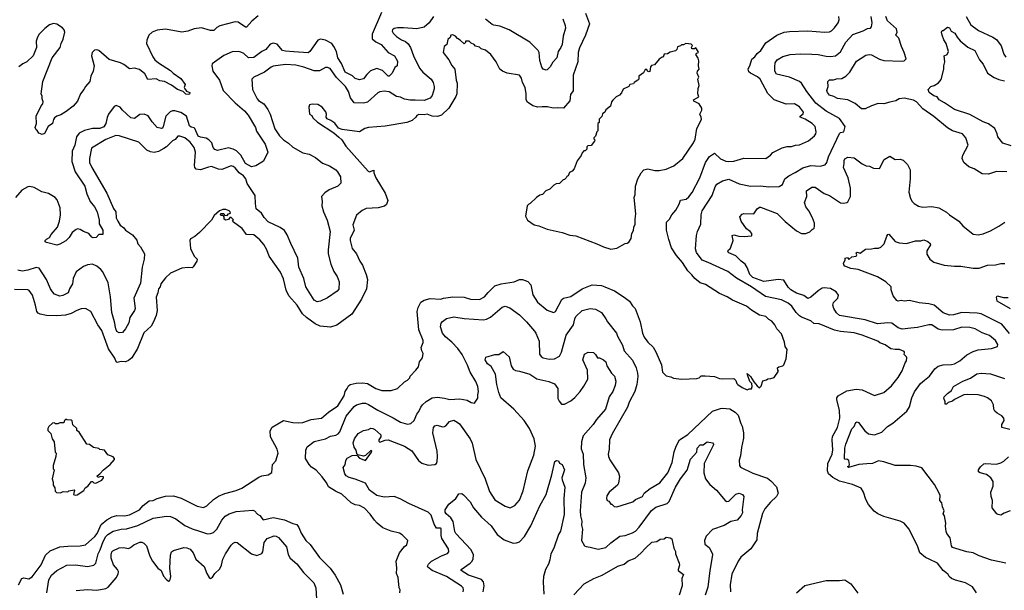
# Model space of a CAD drawing. Extents: x 1678759 to 1859541, y 384609 to 522867.
# Tile 320 of 466: x 1778315 to 1787910, y 488771 to 494325. Entities that reach past the tile are written whole.
import ezdxf

# ---------------------------------------------------------------- set-up
doc = ezdxf.new("R2010")
doc.units = 0

msp = doc.modelspace()

# ---------------------------------------------------------------- linework, layer by layer
at = {"layer": '0CON20XD'}
for points in [[(1781838.9, 494395), (1781751.1, 494185), (1781750.2, 494140.2), (1781785, 494109.6), (1781836.1, 494085), (1781904.6, 494004.6), (1781966.9, 493975), (1781995, 493920), (1781992.5, 493875), (1781971.7, 493858.3), (1781943.3, 493805), (1781915, 493776.2), (1781905, 493776.7), (1781850, 493830), (1781795, 493850.6), (1781732.7, 493827.3), (1781696.7, 493793.3), (1781665, 493750), (1781625, 493740), (1781585, 493753.1), (1781558.3, 493778.3), (1781485, 493815.6), (1781449.5, 493899.5), (1781416, 493955), (1781402.7, 494015), (1781377.5, 494065), (1781355, 494092.9), (1781295, 494127.5), (1781245, 494135.7), (1781221.2, 494125), (1781143.3, 494015), (1781125, 494003.1), (1780987.4, 494012.6), (1780905, 494018.8), (1780876.4, 494026.4), (1780825, 494085.6), (1780785, 494097.8), (1780755, 494085.6), (1780714.2, 494035.8), (1780674, 494016), (1780595, 493957.5), (1780545, 493953.9), (1780497.3, 493997.3), (1780469.1, 494009.1), (1780445, 494014.4), (1780385, 494011.4), (1780305, 493976), (1780190, 493895), (1780185.8, 493875), (1780195.8, 493825), (1780260.6, 493735), (1780296.9, 493636.9), (1780415.3, 493515.3), (1780505, 493436.7), (1780541.1, 493395), (1780611.1, 493275), (1780621.7, 493241.7), (1780706.2, 493115), (1780733.6, 493035), (1780690.9, 492949.1), (1780615, 492903.6), (1780575, 492893.1), (1780515, 492925.7), (1780469.2, 493005), (1780427.4, 493047.4), (1780395, 493066.2), (1780347.9, 493077.9), (1780242, 493052), (1780215, 493061.2), (1780200.9, 493080.9), (1780185.4, 493125.4), (1780157.4, 493157.4), (1780132.9, 493172.9), (1780075, 493180.4), (1780055, 493192.5), (1780022.5, 493265), (1780013.4, 493273.4), (1779985, 493277.5), (1779970.8, 493290.8), (1779940.6, 493385), (1779885, 493423.3), (1779825, 493439.4), (1779805, 493438.6), (1779782.1, 493427.9), (1779738.1, 493385), (1779713.9, 493286.1), (1779705, 493270.8), (1779695, 493267.5), (1779655, 493275.8), (1779605, 493330), (1779567.9, 493387.9), (1779526.2, 493406.2), (1779485, 493401.9), (1779435, 493362.5), (1779399.2, 493369.2), (1779316.9, 493445), (1779295, 493474.2), (1779255, 493490), (1779235, 493480), (1779178.6, 493405), (1779165.5, 493374.5), (1779154.5, 493315), (1779135, 493282.2), (1779095, 493267.5), (1779025, 493265.3), (1778945, 493246.1), (1778895, 493220), (1778869.6, 493185), (1778851.1, 493105), (1778824.6, 493045.4), (1778821.5, 492945), (1778855.6, 492845), (1778948.9, 492705), (1778969.7, 492630.3), (1779001.4, 492555), (1779044.3, 492505), (1779069.5, 492455), (1779088.1, 492375), (1779089.5, 492339.5), (1779125, 492277.5), (1779126.1, 492233.9), (1779085, 492233.3), (1779060, 492205), (1779030.7, 492200.7), (1779017, 492207), (1778987.5, 492245), (1778935, 492262), (1778905, 492282.9), (1778880.6, 492289.4), (1778865.7, 492284.3), (1778827.3, 492252.7), (1778797.5, 492205), (1778765, 492172.2), (1778705, 492138.8), (1778675, 492130), (1778575, 492156.7), (1778564.2, 492164.2), (1778563.8, 492175), (1778575, 492190), (1778604, 492206), (1778620.6, 492235), (1778682.2, 492305), (1778703.5, 492365), (1778713.6, 492425), (1778709.2, 492495), (1778680.8, 492570.8), (1778660, 492595), (1778595, 492634.7), (1778530.3, 492649.7), (1778455, 492692.1), (1778415, 492700.5), (1778395, 492698.5), (1778335, 492665.7), (1778273.1, 492595)], [(1780638, 494362), (1780577.9, 494312.1), (1780525, 494251.2), (1780515, 494252.5), (1780445, 494300.8), (1780415, 494305.7), (1780265, 494265.6), (1780235, 494250), (1780205, 494221.1), (1780175, 494220), (1780085, 494246.5), (1780015, 494237.5), (1779952.5, 494215), (1779895, 494203.1), (1779735.8, 494234.2), (1779655, 494223.1), (1779606, 494205), (1779572, 494175), (1779552, 494125), (1779550.8, 494095), (1779612.5, 493965), (1779633.1, 493935), (1779665.7, 493905), (1779785, 493830), (1779810.8, 493805), (1779885, 493754.2), (1779925.8, 493695), (1779918, 493665), (1779922.3, 493652.3), (1779940.8, 493630.8), (1779972.5, 493615), (1779968.3, 493601.7), (1779955, 493596.7), (1779935, 493601.2), (1779907.5, 493627.5), (1779852, 493645), (1779795, 493687.1), (1779725, 493723.1), (1779680.2, 493730.2), (1779645, 493748.5), (1779563, 493743), (1779535, 493798), (1779480.6, 493840.6), (1779435, 493852.5), (1779385, 493846.2), (1779328.8, 493888.8), (1779297.5, 493905), (1779187.3, 493937.3), (1779085, 494026), (1779065, 494032), (1779045, 494027.5), (1779022, 494005), (1779013.8, 493975), (1779038.8, 493875), (1779030, 493825), (1779008.8, 493775), (1778999.2, 493725), (1778955, 493676.2), (1778940, 493645), (1778907.5, 493605), (1778878.3, 493531.7), (1778836, 493485), (1778768.6, 493431.4), (1778715, 493398.8), (1778675, 493387.5), (1778655, 493370), (1778644, 493355), (1778634, 493315), (1778592.9, 493287.1), (1778555, 493216.7), (1778535, 493208.8), (1778501.7, 493221.7), (1778486.4, 493246.4), (1778473.9, 493253.9), (1778466.7, 493275), (1778478.8, 493315), (1778476.4, 493386.4), (1778523.3, 493486.7), (1778540, 493505), (1778544.2, 493525), (1778534, 493555), (1778535, 493580), (1778524, 493605), (1778541.1, 493725), (1778630.3, 493955), (1778707.5, 494055), (1778717.5, 494095), (1778738.9, 494135), (1778755.4, 494205), (1778749.5, 494225), (1778731.4, 494245), (1778675, 494280.6), (1778645, 494288), (1778605, 494276.2), (1778559.1, 494240.9), (1778505, 494184), (1778487.1, 494155), (1778475.7, 494115), (1778477.5, 494055), (1778446.2, 493975), (1778385.6, 493914.4), (1778344.2, 493895.8), (1778306.7, 493865)], [(1782345.8, 494355), (1782305.7, 494295), (1782255, 494252.1), (1782185, 494236.2), (1782055, 494247.5), (1781995, 494245.8), (1781965, 494240), (1781948.8, 494225), (1781946, 494215), (1781954.2, 494195), (1781985, 494160.8), (1782035, 494128.1), (1782075, 494114), (1782100.3, 494090.3), (1782123.8, 494053.8), (1782153.5, 493975), (1782211.5, 493855), (1782244.5, 493815), (1782325.2, 493745.2), (1782342.5, 493715), (1782353.6, 493675), (1782352.2, 493652.2), (1782335, 493588.8), (1782315, 493562), (1782255, 493537.5), (1782168.9, 493541.1), (1782120.7, 493540.7), (1782065, 493551.5), (1782025, 493570.7), (1781985, 493578.6), (1781915, 493623.5), (1781865, 493629.5), (1781825, 493624.4), (1781805, 493614.4), (1781705, 493522.4), (1781663.8, 493513.8), (1781575, 493517.1), (1781539.5, 493565), (1781520, 493625), (1781490, 493675), (1781402.3, 493762.3), (1781340.7, 493850.7), (1781315, 493861.5), (1781295, 493860), (1781235, 493828.2), (1781185, 493828.5), (1781085, 493864.4), (1781005, 493883.3), (1780905, 493890.6), (1780785, 493872.9), (1780765, 493864.3), (1780700, 493815), (1780596.7, 493765), (1780578, 493745), (1780584, 493645), (1780628.1, 493555), (1780640.2, 493540.2), (1780694.6, 493504.6), (1780731.5, 493451.5), (1780756.4, 493406.4), (1780802.4, 493262.4), (1780846.5, 493195), (1780884.4, 493155), (1780935, 493123.3), (1780975, 493084.5), (1781075, 493030.8), (1781135.7, 493015.7), (1781195.8, 492985), (1781267.1, 492927.1), (1781335, 492903.3), (1781393.8, 492863.8), (1781411.9, 492845), (1781440, 492795), (1781444, 492735), (1781415, 492703.5), (1781330.6, 492669.4), (1781289.1, 492640.9), (1781255.8, 492605), (1781263.1, 492555), (1781260, 492515), (1781275.7, 492455), (1781311.5, 492375), (1781341.1, 492265), (1781320, 492085), (1781321.1, 492045), (1781347.5, 491945), (1781375.7, 491875.7), (1781409.2, 491825), (1781429.2, 491775), (1781425, 491703.3), (1781408.3, 491681.7), (1781315, 491618), (1781245.9, 491584.1), (1781215, 491578.8), (1781185, 491596.2), (1781101.9, 491725), (1781082.7, 491805), (1781035.5, 491915), (1781025.4, 492005.4), (1780955.9, 492145.9), (1780921.7, 492231.7), (1780894.5, 492274.5), (1780853.4, 492303.4), (1780735, 492357.9), (1780698.5, 492398.5), (1780670.9, 492440.9), (1780620.6, 492485), (1780611.5, 492535), (1780607.9, 492615), (1780531, 492731), (1780517.6, 492777.6), (1780497.1, 492805), (1780452.7, 492835), (1780415, 492882.5), (1780395, 492897.5), (1780375, 492903.3), (1780285, 492868.2), (1780251.1, 492871.1), (1780185, 492895.3), (1780155, 492891.3), (1780075, 492863.2), (1780035, 492869.5), (1780020.9, 492885), (1780017.7, 492905), (1780026.5, 493035), (1780015, 493081.2), (1779975, 493134.3), (1779925, 493174.3), (1779875, 493192.9), (1779855, 493191.4), (1779830.2, 493159.8), (1779803.4, 493146.6), (1779745, 493088.9), (1779718.7, 493071.3), (1779666.3, 493043.7), (1779625, 493034), (1779589.1, 493039.1), (1779555, 493055.4), (1779474.3, 493134.3), (1779285, 493193.8), (1779252.8, 493197.2), (1779155, 493159.2), (1779015.8, 493075), (1778993.3, 492975), (1778995.5, 492935), (1779016.5, 492885), (1779165, 492637.5)], [(1783829.3, 494389.3), (1783868.1, 494285), (1783828.8, 494175), (1783770.2, 494049.8), (1783756.2, 494005), (1783752.7, 493915), (1783708.5, 493785), (1783707.8, 493632.2), (1783682.7, 493597.3), (1783675, 493533.8), (1783615.5, 493464.5), (1783555, 493468.5), (1783513, 493463), (1783457.4, 493477.4), (1783405, 493478.2), (1783365, 493474.4), (1783315.4, 493485.4), (1783261.7, 493521.7), (1783251.8, 493545), (1783250.6, 493605), (1783240, 493665), (1783214.5, 493714.5), (1783204.3, 493755), (1783184.3, 493784.3), (1783065, 493805.4), (1783018, 493825), (1782992.5, 493845), (1782959.4, 493915), (1782905, 493985.7), (1782855, 494027.5), (1782811.7, 494041.7), (1782797, 494057), (1782756.4, 494066.4), (1782743, 494083), (1782715, 494097.5), (1782695, 494117.5), (1782660, 494115), (1782658.3, 494101.7), (1782645, 494090), (1782606.1, 494126.1), (1782580.9, 494140.9), (1782560, 494165), (1782535, 494178), (1782517.5, 494175), (1782508.3, 494151.7), (1782486.4, 494133.6), (1782476, 494084), (1782452.5, 494065), (1782440, 494005), (1782497.5, 493935), (1782525, 493879.2), (1782554.6, 493844.6), (1782568.9, 493735), (1782577.8, 493707.8), (1782575.5, 493605), (1782565, 493576.2), (1782495.6, 493465), (1782425, 493395.8), (1782385, 493381.4), (1782335, 493385.6), (1782285, 493405.6), (1782255, 493398.8), (1782205, 493402), (1782186.1, 493393.9), (1782174.2, 493375), (1782139.1, 493345), (1782086.3, 493323.7), (1781875, 493289.7), (1781713.7, 493276.3), (1781676.4, 493265), (1781625, 493234.3), (1781456.4, 493256.4), (1781420.6, 493270.6), (1781385, 493316.7), (1781347.5, 493345), (1781310.5, 493360.5), (1781301.2, 493375), (1781306, 493405), (1781297.3, 493427.3), (1781263.3, 493475), (1781218.8, 493501.2), (1781165, 493504.5), (1781139.2, 493495), (1781131.4, 493475), (1781140, 493405), (1781163, 493393), (1781170.7, 493370.7), (1781217, 493327), (1781377.5, 493225), (1781425, 493183.3), (1781452.5, 493155), (1781492.5, 493095), (1781710, 492850), (1781725, 492845.7), (1781765, 492860), (1781765.7, 492835), (1781786, 492785), (1781877.7, 492637.7), (1781901.2, 492565), (1781888.8, 492525), (1781871.2, 492508.8), (1781806.8, 492493.2), (1781691.2, 492488.8), (1781651.2, 492468.8), (1781598.3, 492421.7), (1781562.3, 492327.7), (1781572.5, 492275), (1781536.7, 492195)], [(1781505.4, 490734.6), (1781519.2, 490760.8), (1781536.2, 490773.8), (1781592.5, 490787.5), (1781655, 490791.5), (1781703.8, 490783.8), (1781785, 490735.7), (1781843.6, 490716.4), (1781935, 490716.7), (1781996.1, 490733.9), (1782065, 490800), (1782093, 490817), (1782115, 490840), (1782120, 490855), (1782176.4, 490913.6), (1782200, 490945), (1782210, 490995), (1782240, 491035), (1782247.5, 491075), (1782233, 491103), (1782227.5, 491135), (1782247, 491183), (1782248, 491202), (1782204.4, 491305), (1782188.5, 491485), (1782196.5, 491523.5), (1782224.6, 491575.4), (1782255, 491594.4), (1782315, 491611.1), (1782415, 491605.6), (1782445, 491615.6), (1782535, 491629.1), (1782645, 491623.6), (1782706.4, 491606.4), (1782795, 491601.1), (1782845, 491627.1), (1782879.4, 491670.6), (1782946.1, 491733.9), (1783005, 491754.6), (1783133.3, 491775), (1783185, 491797.5), (1783215, 491795.8), (1783266.6, 491776.6), (1783294.3, 491745), (1783315, 491646.7), (1783360, 491575), (1783455, 491497.5), (1783515, 491474), (1783535, 491483.3), (1783598.8, 491601.2), (1783613.8, 491616.2), (1783685, 491629.5), (1783795, 491706.2), (1783895, 491743.3), (1783985, 491738.5), (1784017.5, 491725), (1784110, 491685), (1784205, 491624.4), (1784255.7, 491585), (1784285, 491541.2), (1784313.1, 491513.1), (1784360.8, 491385), (1784382.9, 491275), (1784399.2, 491235), (1784436.3, 491186.3), (1784486.4, 491136.4), (1784512.8, 491092.8), (1784567.5, 490965), (1784577.5, 490895), (1784615, 490857.5), (1784659.3, 490849.3), (1784685, 490837.5), (1784765, 490827.5), (1784915, 490832.5), (1784935, 490840), (1784955, 490857.5), (1784995, 490860), (1785085, 490853.3), (1785133.6, 490833.6), (1785165, 490830), (1785275, 490833.3), (1785294, 490814), (1785303.8, 490785), (1785313.3, 490775), (1785355, 490746.2), (1785405, 490723.8), (1785425, 490732.5), (1785447.5, 490732.5), (1785451.2, 490755), (1785450, 490785), (1785431.2, 490805), (1785408.3, 490868.3), (1785405, 490880), (1785435, 490852.5), (1785468.8, 490798.8), (1785500.5, 490760.5), (1785525, 490742.5), (1785541.7, 490758.3), (1785555, 490810), (1785591.7, 490818.3), (1785605, 490830), (1785635, 490832.5), (1785666.4, 490843.6), (1785710, 490905), (1785703, 490913), (1785700, 490935), (1785713.3, 490946.7), (1785750, 490955), (1785760, 490965), (1785782.5, 491025), (1785792.5, 491115), (1785773.3, 491145), (1785766.7, 491185), (1785737, 491267), (1785693.3, 491315), (1785673.8, 491355), (1785645, 491390), (1785615, 491406.2), (1785585.5, 491435.5), (1785525, 491450), (1785445, 491498.8), (1785397, 491537), (1785260, 491595), (1785208.3, 491628.3), (1785135, 491660.8), (1784997.9, 491747.9), (1784945, 491764), (1784895, 491805.8), (1784865, 491842), (1784825, 491879.2), (1784775, 491962.5), (1784715, 492030.8), (1784668.1, 492105), (1784639.4, 492185), (1784618, 492275), (1784616.7, 492355), (1784647.3, 492382.7), (1784671.2, 492425), (1784708.3, 492471.7), (1784741.2, 492528.8), (1784755, 492567.5), (1784810.9, 492579.1), (1784835, 492600), (1784867, 492643), (1784942.6, 492787.4), (1784996.9, 492935), (1785035.5, 492994.5), (1785085, 493026.2), (1785145, 492970), (1785195, 492948.1), (1785225, 492943.3), (1785275, 492949.4), (1785372, 492978), (1785585, 492974), (1785631.2, 493005), (1785655, 493033.8), (1785745, 493077.5), (1785795, 493091.2), (1785835, 493091.4), (1785875, 493104), (1785914.2, 493105.8), (1786002.7, 493147.3), (1786058.8, 493195), (1786072, 493215), (1786075.8, 493235), (1786065.8, 493285), (1786037.8, 493315), (1785967.7, 493357.7), (1785920, 493375), (1785920, 493385), (1785949.6, 493410.4), (1785952.2, 493425), (1785915, 493477.1), (1785865, 493505.6), (1785785, 493503.1), (1785665.4, 493545.4), (1785605, 493608), (1785532.2, 493745), (1785505, 493770.6), (1785435, 493805.8), (1785418.8, 493818.8), (1785413.1, 493845), (1785434.4, 493885), (1785450, 493940), (1785478.6, 493965), (1785502.7, 493997.3), (1785536.9, 494025), (1785585, 494101.4), (1785694, 494175), (1785765, 494204.4), (1785815, 494211.5), (1785995, 494216.7), (1786156.8, 494203.2), (1786205, 494208.5), (1786225, 494215.7), (1786255.4, 494244.6), (1786290.8, 494295), (1786300.8, 494325), (1786298.6, 494355)], [(1787176.4, 489073.6), (1787141.2, 489091.2), (1787085, 489136.7), (1787062.5, 489205), (1786979.8, 489369.8), (1786932.5, 489425), (1786895, 489444.4), (1786735, 489489.2), (1786677.5, 489515), (1786642.1, 489542.1), (1786585.7, 489605), (1786561.4, 489655), (1786537.9, 489727.9), (1786514.3, 489764.3), (1786431.2, 489801.2), (1786305, 489833.8), (1786239.2, 489869.1), (1786196.5, 489905), (1786187.7, 489935), (1786191.2, 490005), (1786231.2, 490095), (1786240.2, 490139.8), (1786230.8, 490235), (1786235, 490268), (1786284.6, 490355), (1786306.2, 490445), (1786304.5, 490524.5), (1786277.5, 490625), (1786278.8, 490645), (1786290, 490665), (1786375, 490712.5), (1786465, 490728.6), (1786525, 490721.4), (1786645, 490666.7), (1786735, 490696.7), (1786809.5, 490760.5), (1786876.1, 490843.9), (1786915, 490907.5), (1786943.3, 490985), (1786956.7, 491005), (1786960, 491035), (1786956.7, 491045), (1786932.5, 491065), (1786936.7, 491085), (1786932.5, 491095), (1786890, 491115), (1786845, 491114), (1786802.7, 491122.7), (1786749.7, 491159.7), (1786698.3, 491178.3), (1786677.5, 491195), (1786524.2, 491255.8), (1786445, 491276.5), (1786315, 491289.5), (1786255, 491303.1), (1786105, 491364.2), (1786055, 491367.5), (1786025, 491394.2), (1785935, 491428.8), (1785913.7, 491443.7), (1785881.8, 491475), (1785838, 491538), (1785804.2, 491565), (1785737.9, 491597.9), (1785581.8, 491631.8), (1785445.6, 491725), (1785300.6, 491810.6), (1785214.7, 491874.7), (1785022.7, 491962.7), (1784964.4, 491985), (1784909.3, 492059.3), (1784899.2, 492095), (1784910, 492225), (1784919.6, 492265), (1784953.8, 492336.2), (1784955.9, 492425), (1784966.2, 492465), (1785064.4, 492615), (1785092.2, 492697.8), (1785107.5, 492725), (1785163.2, 492756.8), (1785225, 492772), (1785325, 492728.9), (1785435, 492705.6), (1785535, 492706.7), (1785615, 492697.8), (1785715, 492703.1), (1785747.4, 492722.6), (1785772.5, 492775), (1785811.2, 492805), (1785871.3, 492838.7), (1785945, 492882.2), (1786025, 492905.6), (1786115, 492898.9), (1786165, 492914), (1786179.4, 492935), (1786198.1, 492991.9), (1786302.9, 493217.1), (1786315, 493227.5), (1786345.8, 493234.2), (1786359.2, 493285), (1786302.5, 493365), (1786173.4, 493433.4), (1786073.8, 493513.8), (1785985.6, 493625.6), (1785935, 493708.5), (1785915, 493722.7), (1785816.4, 493766.4), (1785691.2, 493795), (1785673.1, 493825), (1785674.4, 493865.6), (1785676.9, 493905), (1785697.5, 493935), (1785752.2, 493967.8), (1785823.7, 493986.3), (1785925, 493992.7), (1786035, 493990), (1786095, 493986.9), (1786175, 493968.9), (1786215, 493966.7), (1786263.3, 493975), (1786315, 494012.9), (1786365.6, 494105), (1786435, 494182), (1786535, 494215.6), (1786575, 494238.1), (1786605, 494244.2), (1786614.2, 494255.8), (1786621.5, 494295), (1786611.8, 494355)], [(1787935, 492843.5), (1787835, 492849.1), (1787755, 492820), (1787695, 492823.6), (1787616.2, 492875), (1787563.7, 492893.6), (1787516.2, 492935), (1787500.5, 492975), (1787505.4, 493005), (1787556.7, 493105), (1787533.9, 493173.9), (1787503.3, 493215), (1787405, 493244.5), (1787355, 493272.2), (1787223.7, 493383.7), (1787116.8, 493456.8), (1787054.2, 493525), (1787025, 493542.2), (1786935, 493561.1), (1786885.5, 493554.5), (1786853, 493537), (1786795, 493521.8), (1786735, 493507.3), (1786681.9, 493508.1), (1786615, 493487.1), (1786555, 493456.2), (1786519.2, 493459.1), (1786455, 493508.5), (1786385, 493545.8), (1786285, 493557.1), (1786249.1, 493579.1), (1786205, 493590.8), (1786186, 493615), (1786180, 493635), (1786193.3, 493675), (1786191.2, 493725), (1786205, 493741.2), (1786245, 493738.8), (1786275, 493751.1), (1786325, 493754.4), (1786365.4, 493774.6), (1786404.6, 493815.4), (1786468.2, 493921.8), (1786560.3, 493979.7), (1786593, 493987), (1786615, 493984.3), (1786691.9, 493941.9), (1786735, 493926.5), (1786909.1, 493920.9), (1786935, 493926), (1786953.8, 493945), (1786934.6, 494004.6), (1786906.8, 494065), (1786882.3, 494145), (1786852.7, 494175), (1786866.8, 494205), (1786858.2, 494235), (1786772.1, 494315), (1786755, 494357.5)], [(1787537.8, 494355), (1787585, 494275.8), (1787659.5, 494219.5), (1787796.7, 494156.7), (1787835, 494132.5), (1787879.8, 494069.8), (1787905, 493990), (1787925, 493962)], [(1783607.1, 494335), (1783629.7, 494269.7), (1783632.3, 494242.3), (1783609.4, 494165), (1783600, 494085), (1783588.6, 494055), (1783561.4, 494015), (1783548, 493955), (1783509.3, 493910.7), (1783485, 493866), (1783455, 493836.2), (1783445, 493833.8), (1783415, 493844), (1783402.1, 493862.1), (1783383.6, 493926.4), (1783375.5, 494005), (1783366, 494026), (1783285, 494105.4), (1783085, 494228.1), (1782995, 494260.8), (1782935, 494270.8), (1782919.1, 494279.1), (1782855, 494330)], [(1787975, 493096.2), (1787895, 493122.5), (1787846, 493185), (1787841.4, 493215), (1787818, 493265), (1787755, 493311.9), (1787705, 493331.1), (1787575, 493401.2), (1787425, 493450), (1787326.2, 493515), (1787275.7, 493545.7), (1787254.1, 493574.1), (1787223.3, 493585), (1787176.7, 493615), (1787167.5, 493645), (1787192.5, 493675), (1787225, 493686.2), (1787268.3, 493711.7), (1787295.8, 493744.2), (1787320.8, 493845), (1787320.8, 493875), (1787331.2, 493915), (1787322.5, 493975), (1787353, 493987), (1787366.7, 494015), (1787342, 494095), (1787320.5, 494130.5), (1787304.2, 494174.2), (1787297.5, 494205), (1787305, 494220), (1787315, 494220), (1787355, 494253.3), (1787375, 494246.2), (1787393.3, 494215), (1787427.5, 494195), (1787450, 494155), (1787480.4, 494120.4), (1787555, 494058.6), (1787622.5, 494025), (1787669.2, 493935), (1787702.4, 493892.4), (1787745.8, 493805), (1787811.2, 493761.2), (1787855, 493743.5), (1787910.8, 493730.8)], [(1784075, 492092.5), (1784135, 492102.5), (1784215, 492147.5), (1784235, 492150), (1784249.3, 492160.7), (1784272.5, 492195), (1784280, 492245), (1784296.4, 492273.6), (1784300, 492305), (1784313.3, 492335), (1784311.2, 492385), (1784317.5, 492435), (1784304, 492595), (1784312, 492625), (1784316.2, 492705), (1784338.8, 492775), (1784371.2, 492835), (1784397.7, 492862.3), (1784435, 492873.8), (1784505, 492856), (1784545.9, 492855.9), (1784615, 492871.9), (1784688.3, 492901.7), (1784777.4, 492972.6), (1784881.9, 493128.1), (1784896.1, 493163.9), (1784913.7, 493266.3), (1784957.7, 493352.3), (1784956.1, 493376.1), (1784943.3, 493405), (1784961.2, 493445), (1784961.2, 493465), (1784935, 493506), (1784885, 493532.5), (1784881.2, 493545), (1784933.3, 493575), (1784922.5, 493605), (1784926.7, 493655), (1784936, 493685), (1784922.5, 493745), (1784932.5, 493765), (1784916.7, 493805), (1784920, 493825), (1784937.5, 493845), (1784930, 493875), (1784933.3, 493925), (1784925, 493950), (1784902.5, 493985), (1784915, 494000), (1784930, 494005), (1784927.5, 494015), (1784905, 494050), (1784889.3, 494040.7), (1784865, 494040), (1784862.5, 494055), (1784870, 494075), (1784857, 494087), (1784805, 494092.5), (1784785, 494080), (1784765, 494080), (1784755, 494070), (1784725, 494060), (1784720, 494035), (1784707, 494023), (1784655, 494010), (1784627, 493993), (1784595, 493990), (1784585, 493960), (1784575, 493960), (1784545, 493940), (1784500, 493885), (1784470.7, 493879.3), (1784462.5, 493865), (1784455, 493822.5), (1784445, 493817.5), (1784433.6, 493823.6), (1784425, 493840), (1784410.7, 493839.3), (1784393, 493807), (1784347.5, 493775), (1784347.5, 493745), (1784337.5, 493735), (1784302.5, 493715), (1784295, 493700), (1784260, 493695), (1784250, 493675), (1784195, 493647.5), (1784178.3, 493611.7), (1784159.3, 493590.7), (1784126.4, 493573.6), (1784095, 493542.5), (1784083.3, 493525), (1784072.5, 493485), (1784025, 493447.5), (1784017.5, 493425), (1783995, 493410), (1783987.5, 493382.5), (1783963, 493357), (1783960, 493325), (1783950, 493315), (1783950, 493245), (1783940, 493235), (1783927, 493193), (1783910, 493175), (1783910, 493165), (1783920, 493155), (1783917, 493143), (1783885, 493100), (1783851.7, 493098.3), (1783843, 493087), (1783840, 493065), (1783825, 493050), (1783811.7, 493048.3), (1783795, 493030), (1783787, 493003), (1783748.3, 492951.7), (1783717, 492873), (1783698.3, 492851.7), (1783673.6, 492836.4), (1783660, 492805), (1783645, 492800), (1783640, 492785), (1783625, 492770), (1783610, 492765), (1783575, 492730), (1783543, 492727), (1783520, 492715), (1783480, 492675), (1783440.7, 492659.3), (1783410, 492625), (1783383.3, 492616.7), (1783350, 492595), (1783290, 492535), (1783275, 492530), (1783260, 492515), (1783243, 492413), (1783263.6, 492373.6), (1783328.3, 492328.3), (1783375, 492317.5), (1783455, 492287.5), (1783600, 492255), (1783675, 492226.7), (1783735, 492220), (1783940, 492145), (1784005, 492113.3), (1784075, 492092.5)], [(1787925, 489033.8), (1787784.2, 489064.2), (1787665, 489106), (1787607, 489137), (1787545, 489145.6), (1787405, 489186.2), (1787395, 489202.5), (1787380.6, 489280.6), (1787350.8, 489325), (1787344.5, 489344.5), (1787338, 489395), (1787341.2, 489425), (1787326.7, 489495), (1787313.8, 489515), (1787323.3, 489545), (1787306.2, 489585), (1787301.7, 489621.7), (1787282, 489645), (1787283.9, 489693.9), (1787275.9, 489715.9), (1787230.7, 489800.7), (1787105, 489962.5), (1787049.3, 489979.3), (1786995, 489986.2), (1786845, 489986.9), (1786735, 490021.5), (1786685, 490030), (1786625, 490006.2), (1786569.1, 490000.9), (1786493.7, 489996.3), (1786390, 489965), (1786382.5, 489975), (1786396.7, 489983.3), (1786401.2, 489995), (1786394, 490035), (1786375, 490047.1), (1786355, 490043.3), (1786351.3, 490051.3), (1786355.3, 490155), (1786363.9, 490195), (1786425, 490344), (1786446, 490365), (1786464.2, 490405), (1786475, 490410), (1786488.8, 490405), (1786551.7, 490321.7), (1786585, 490292.5), (1786645, 490285.7), (1786715, 490310.6), (1786772.9, 490365), (1786825, 490398.6), (1786958.9, 490515), (1786984.7, 490555.3), (1787008.2, 490645), (1787035, 490701.4), (1787094.5, 490785), (1787132.9, 490817.1), (1787180, 490855), (1787231.9, 490928.1), (1787265, 490951.8), (1787315, 490966.5), (1787395, 490969.1), (1787423.8, 490976.2), (1787475, 491004.4), (1787545, 491063.1), (1787605.5, 491094.5), (1787655, 491111.9), (1787786.4, 491123.6), (1787842.5, 491145), (1787846, 491165), (1787825, 491203.8), (1787765, 491251.4), (1787695, 491277.5), (1787625, 491316.5), (1787575, 491330.5), (1787495, 491331.2), (1787415, 491305.4), (1787305, 491303.6), (1787264.4, 491314.4), (1787205, 491354.4), (1787175, 491356.4), (1787065, 491330), (1786997.8, 491322.2), (1786915, 491313.2), (1786875, 491324.6), (1786815, 491370.5), (1786775, 491373.6), (1786675, 491365.4), (1786553.1, 491403.1), (1786305, 491445.3), (1786272.9, 491472.9), (1786247.3, 491515), (1786237.8, 491545), (1786246.7, 491573.3), (1786288, 491615), (1786293.3, 491645), (1786270, 491675), (1786215, 491707.8), (1786155, 491714.4), (1786135, 491711.1), (1786094.4, 491685), (1786025, 491624.3), (1785995, 491612.2), (1785955, 491642.2), (1785885, 491664.6), (1785829.5, 491695), (1785802.8, 491722.8), (1785761.2, 491791.2), (1785705.5, 491795.5), (1785638.2, 491788.2), (1785565, 491776.7), (1785457.7, 491815), (1785428.4, 491845), (1785404.6, 491914.6), (1785385, 491946), (1785344.3, 491975), (1785295, 492027.1), (1785226.7, 492055), (1785216.7, 492065), (1785222.5, 492085), (1785237.5, 492095), (1785245, 492110), (1785266.2, 492175), (1785257.5, 492225), (1785275, 492231.2), (1785323, 492217), (1785375, 492213.3), (1785445, 492220), (1785450, 492225), (1785450, 492245), (1785432.5, 492265), (1785398.3, 492288.3), (1785346, 492365), (1785333.9, 492406.1), (1785356.7, 492433.3), (1785370.8, 492439.2), (1785467.5, 492435), (1785501.4, 492485), (1785525, 492500), (1785535, 492499.5), (1785697.8, 492437.8), (1785775, 492360.8), (1785885, 492270), (1785932.5, 492245), (1785976.8, 492243.2), (1786015, 492258.8), (1786035.8, 492284.2), (1786056.2, 492295), (1786061.2, 492315), (1786060, 492345), (1786040.8, 492395), (1786004.4, 492465), (1785975.6, 492505), (1785964.3, 492535), (1785963.2, 492546.8), (1785984.2, 492604.2), (1785981.7, 492658.3), (1786035, 492694.3), (1786065, 492695.6), (1786155, 492631.9), (1786205, 492614.2), (1786315, 492543.3), (1786345, 492540), (1786375, 492546.7), (1786386.1, 492553.9), (1786410, 492605), (1786410.6, 492685), (1786389.4, 492785), (1786341.5, 492885), (1786349.4, 492925), (1786348.1, 492955), (1786355, 492972), (1786385, 492987.1), (1786445, 492982.2), (1786525, 492920.8), (1786565, 492902.5), (1786595, 492898), (1786635, 492878.8), (1786695, 492877.5), (1786740, 492965), (1786795, 492995.7), (1786845, 492965.7), (1786895, 492968.6), (1786925, 492957.8), (1786965.8, 492915), (1786991.4, 492865), (1786991.9, 492775), (1786980, 492645), (1786996.2, 492585), (1787011.2, 492555), (1787030, 492535), (1787075, 492510), (1787115, 492500.8), (1787204.4, 492505.6), (1787273.3, 492495), (1787345, 492452.9), (1787375, 492425.8), (1787465, 492365.7), (1787505, 492317.5), (1787605, 492236), (1787655, 492230.6), (1787705, 492240), (1787775, 492270), (1787855, 492315.8)], [(1779165, 492637.5), (1779227.6, 492487.6), (1779251.1, 492455), (1779254.4, 492395), (1779269.4, 492365), (1779295, 492324), (1779328.7, 492298.7), (1779346.2, 492275), (1779415, 492232.5), (1779455, 492178), (1779467.1, 492145), (1779491.9, 492115), (1779531.2, 492045), (1779526.5, 491995), (1779507.8, 491915), (1779490.6, 491759.4), (1779427.8, 491615), (1779438.6, 491515), (1779435, 491493.3), (1779387.5, 491425), (1779377.1, 491375), (1779345, 491316), (1779315, 491282), (1779285, 491277.5), (1779261.1, 491291.1), (1779251.5, 491315), (1779239.7, 491385), (1779213.8, 491476.2), (1779198.8, 491628.8), (1779175.3, 491765.3), (1779125, 491871.4), (1779105.5, 491895), (1779065, 491926.7), (1779025, 491944.3), (1778975, 491940), (1778935, 491922.5), (1778865, 491872), (1778834.2, 491805), (1778829.2, 491755), (1778800, 491705), (1778786.2, 491665), (1778735, 491640), (1778705, 491634.3), (1778655, 491652.5), (1778635, 491675.7), (1778615.9, 491705.9), (1778577.2, 491797.2), (1778505, 491907.8), (1778475, 491913.6), (1778395, 491885.6), (1778337.7, 491877.7), (1778295, 491888)], [(1781536.7, 492195), (1781534, 492175), (1781555, 492098.8), (1781596.1, 492046.1), (1781628.2, 491975), (1781655.6, 491935), (1781690, 491845), (1781702.5, 491795), (1781695.5, 491704.5), (1781645.5, 491604.5), (1781551.3, 491458.7), (1781405, 491353.1), (1781345, 491331.8), (1781241.5, 491341.5), (1781195, 491363.5), (1781110.5, 491425), (1781071.7, 491461.7), (1781017.5, 491545), (1780936.7, 491636.7), (1780912, 491692), (1780884.4, 491804.4), (1780855, 491866.7), (1780744.5, 492024.5), (1780724, 492085), (1780695, 492136.7), (1780655, 492183.8), (1780595, 492231.2), (1780523.8, 492235), (1780481.5, 492291.5), (1780397.5, 492355), (1780390, 492365), (1780397, 492377), (1780375, 492400), (1780361.7, 492398.3), (1780350, 492380), (1780325, 492372.5), (1780307.5, 492385), (1780307.5, 492407.5), (1780298.3, 492418.3), (1780278.3, 492418.3), (1780270, 492425), (1780275, 492440), (1780305, 492440), (1780311.7, 492421.7), (1780335, 492420), (1780350, 492435), (1780368.3, 492441.7), (1780366.7, 492455), (1780356.7, 492465), (1780325, 492476.7), (1780293.9, 492476.1), (1780262.5, 492465), (1780210.5, 492419.5), (1780182.5, 492375), (1780066.4, 492253.6), (1780022.5, 492215), (1779979.3, 492190.7), (1779973.8, 492175), (1779977.9, 492097.9), (1780015, 492022.5), (1780043, 491993), (1780041.2, 491975), (1780005, 491918.8), (1779995, 491908.8), (1779957, 491913), (1779895, 491907.1), (1779785, 491858.8), (1779735, 491811.2), (1779690, 491755), (1779683.6, 491726.4), (1779666.1, 491703.9), (1779661.9, 491665), (1779644.2, 491625), (1779654.2, 491495), (1779645, 491447.5), (1779620, 491385), (1779596.4, 491343.6), (1779525, 491275.8), (1779461.5, 491125), (1779407.5, 491035), (1779375, 491007.8), (1779345, 490994.5), (1779303.4, 490996.6), (1779265, 490990), (1779254.6, 490994.6), (1779240.5, 491030.5), (1779180.7, 491120.7), (1779115, 491300), (1779076, 491356), (1779006.7, 491485), (1778955, 491513.3), (1778915, 491510), (1778872.5, 491495), (1778815, 491464), (1778760, 491450), (1778675, 491443.2), (1778575, 491445.5), (1778515, 491458), (1778495, 491468.8), (1778481.2, 491485), (1778470, 491545), (1778440, 491645), (1778408.3, 491688.3), (1778395, 491695.8), (1778265, 491700.4)], [(1787855, 492315.8), (1787915, 492354)], [(1787961.5, 491271.5), (1787885, 491361.8), (1787682.7, 491462.7), (1787645, 491470), (1787495, 491474.6), (1787415, 491451.5), (1787375, 491447.8), (1787315, 491472.7), (1787225, 491545.6), (1787175, 491559.4), (1787079.4, 491569.4), (1786985, 491591.2), (1786935, 491586.2), (1786905, 491593.3), (1786875, 491586.7), (1786861.7, 491591.7), (1786826.1, 491636.1), (1786807.5, 491695), (1786806.7, 491725), (1786755, 491774), (1786673.2, 491823.2), (1786485, 491894.3), (1786414.3, 491904.3), (1786355, 491927.5), (1786345, 491940), (1786343.3, 491955), (1786360, 491985), (1786357.5, 492005), (1786381.7, 492011.7), (1786395, 491990), (1786423, 492017), (1786465, 492022.5), (1786472.5, 492035), (1786467.5, 492055), (1786475, 492062.5), (1786505, 492052.5), (1786557.7, 492092.3), (1786615, 492094), (1786645, 492102.5), (1786685, 492100.8), (1786705, 492112), (1786740, 492145), (1786765, 492217.5), (1786775, 492233.3), (1786785, 492236.7), (1786846.7, 492165), (1786885, 492152), (1786955, 492148), (1787045, 492174.2), (1787095, 492173.8), (1787125, 492181.2), (1787166.1, 492166.1), (1787187.3, 492147.3), (1787190, 492135), (1787154.2, 492075), (1787154.4, 492044.4), (1787183.8, 491995), (1787223.8, 491965), (1787325, 491936.7), (1787424.3, 491925.7), (1787485, 491925.6), (1787605, 491907.5), (1787665, 491907.1), (1787745, 491934.4), (1787825, 491940), (1787875, 491952), (1787915, 491951.2)], [(1787969.2, 491509.2), (1787841.2, 491585), (1787832.5, 491625), (1787841.7, 491638.3), (1787902.4, 491622.4), (1787947.7, 491622.3)], [(1782017.5, 488745), (1782022.5, 488775), (1782012.5, 488795), (1782002.5, 488895), (1781986.7, 488935), (1781990, 488985), (1781983.8, 489055), (1782015.8, 489135), (1782063, 489197), (1782086.7, 489215), (1782096.2, 489255), (1782042.3, 489312.3), (1782015.7, 489325.7), (1781935, 489346.9), (1781855, 489380.5), (1781797.8, 489425), (1781772.5, 489455), (1781731.3, 489511.3), (1781675, 489571.1), (1781626.1, 489596.1), (1781585, 489604.5), (1781545, 489621.1), (1781455, 489705.6), (1781391.2, 489735), (1781325, 489778.8), (1781306.9, 489815), (1781263.5, 489875), (1781205, 489941.2), (1781159.5, 489969.5), (1781136.2, 489995), (1781101.4, 490055), (1781102.2, 490135), (1781115, 490167.8), (1781185, 490220), (1781295, 490245.4), (1781345, 490271.1), (1781395, 490281.1), (1781418.6, 490295), (1781435.4, 490315), (1781494.6, 490465), (1781575, 490558.9), (1781596, 490575), (1781655, 490592.9), (1781685, 490591.4), (1781715, 490580.6), (1781804.7, 490524.7), (1781955, 490449.4), (1782025, 490407.5), (1782095, 490386.9), (1782125, 490395.7), (1782158.6, 490425), (1782185.8, 490484.2), (1782205, 490510), (1782222.7, 490555), (1782239.1, 490575), (1782275, 490609.2), (1782333, 490643), (1782385, 490649.5), (1782455, 490641.1), (1782505, 490626.7), (1782605, 490636.4), (1782675, 490622.9), (1782715, 490600), (1782746.4, 490593.6), (1782780, 490640), (1782778, 490675), (1782785.8, 490705), (1782780, 490755), (1782760.6, 490805), (1782705.5, 490895), (1782678.3, 490961.7), (1782627.3, 491065), (1782584.5, 491125), (1782525, 491187.5), (1782465, 491238.1), (1782435.7, 491275), (1782414.3, 491335), (1782420.3, 491369.7), (1782435, 491388), (1782475, 491415.6), (1782544.1, 491434.1), (1782645, 491415.6), (1782835, 491404.5), (1782865, 491408.9), (1782901.9, 491428.1), (1783015, 491527.1), (1783045, 491537.1), (1783090.9, 491520.9), (1783185, 491452.9), (1783255, 491385.8), (1783332.5, 491295), (1783345.7, 491275), (1783375.6, 491195), (1783380, 491070), (1783396.4, 491046.4), (1783415, 491034.2), (1783475, 491021.9), (1783525, 491025.7), (1783575, 491050), (1783595, 491090), (1783638.9, 491255), (1783712.2, 491355), (1783725.3, 491414.7), (1783735.3, 491434.7), (1783795, 491494.3), (1783875, 491513.3), (1783925, 491506.9), (1783982.9, 491475), (1784026.9, 491415), (1784041.4, 491385), (1784130.8, 491275), (1784140.8, 491245), (1784188.6, 491158.6), (1784205, 491102), (1784285, 491012), (1784321.4, 490935), (1784335.6, 490885), (1784337.6, 490852.4), (1784327.1, 490775), (1784308.2, 490705), (1784255, 490602), (1784237.5, 490555), (1784087.5, 490295), (1784062.5, 490235), (1784059.2, 490145), (1784048.8, 490095), (1784052, 490075), (1784065, 490041.2), (1784150.8, 489915), (1784159.1, 489879.1), (1784149.4, 489815), (1784140.8, 489795), (1784060, 489725), (1784035, 489690), (1784033.3, 489665), (1784040, 489645), (1784055, 489637.5), (1784075, 489610), (1784085, 489610), (1784106.4, 489586.4), (1784135, 489584), (1784289.3, 489630.7), (1784315, 489653.8), (1784383.8, 489685), (1784400, 489715), (1784458.1, 489761.9), (1784553.9, 489816.1), (1784632, 489915), (1784674, 490016), (1784692.7, 490117.3), (1784710.5, 490175), (1784744.4, 490235), (1784825, 490288.9), (1785065, 490513.8), (1785145, 490540.6), (1785165, 490544.3), (1785235, 490538.6), (1785285.5, 490505.5), (1785315.8, 490475), (1785340.6, 490395), (1785355, 490370), (1785366.9, 490305), (1785366.8, 490253.2), (1785347.6, 490162.4), (1785338.7, 490081.3), (1785325, 490037.5), (1785330, 489985), (1785339.5, 489969.5), (1785460.3, 489910.3), (1785601.7, 489861.7), (1785635, 489838), (1785689.3, 489779.3), (1785705.5, 489715.5), (1785688.6, 489685), (1785630.2, 489629.8), (1785575.6, 489565), (1785551.9, 489518.1), (1785501.9, 489325), (1785497.6, 489262.4), (1785438.6, 489175), (1785341.4, 489095), (1785314.6, 489055.4), (1785255, 488926.7), (1785237.1, 488825), (1785240.8, 488755)], [(1782022.8, 489662.8), (1781965, 489682.9), (1781865, 489678.9), (1781795, 489694.4), (1781724.7, 489744.8), (1781684.3, 489814.3), (1781585, 489852.9), (1781525, 489868.6), (1781496.2, 489885), (1781482, 489905), (1781466.7, 489965), (1781487.7, 489992.3), (1781492, 490035), (1781505, 490056.2), (1781555, 490084), (1781586.7, 490086.7), (1781603, 490083), (1781625, 490055.8), (1781685, 490034), (1781743.1, 490115), (1781745, 490126.7), (1781735, 490132.5), (1781685.5, 490084.5), (1781665, 490076.9), (1781610, 490090), (1781601.2, 490101.2), (1781594.3, 490135), (1781572.7, 490165), (1781563.1, 490205), (1781578.8, 490245), (1781611.7, 490298.3), (1781665, 490326.2), (1781714.1, 490335.9), (1781735, 490348.1), (1781755, 490347.1), (1781775, 490337.3), (1781835.4, 490285), (1781834.5, 490265), (1781815.4, 490235), (1781813.5, 490223.5), (1781823.7, 490213.7), (1781875, 490233.3), (1781905, 490236.7), (1782065, 490173.5), (1782135, 490127.1), (1782202.5, 490035), (1782235, 490009.2), (1782295, 489990.6), (1782360, 489995), (1782375, 490006.7), (1782384.3, 490025.7), (1782387.6, 490072.4), (1782383.3, 490125), (1782341.1, 490305), (1782345.7, 490354.3), (1782359.5, 490370.5), (1782382.1, 490377.9), (1782435, 490362.2), (1782453.3, 490365), (1782467.6, 490372.4), (1782504.3, 490415), (1782545, 490426.4), (1782578.9, 490408.9), (1782600.1, 490390.1), (1782705.4, 490245.4), (1782723.6, 490203.6), (1782760, 490045), (1782852.2, 489855), (1782891.9, 489731.9), (1782945, 489652.9), (1783045, 489590.6), (1783095, 489572.5), (1783138.8, 489595), (1783185, 489648.8), (1783220.7, 489739.3), (1783265.5, 489935), (1783324.4, 490085), (1783342.2, 490175), (1783326.7, 490245), (1783283.1, 490345), (1783230.6, 490425), (1783131.4, 490535), (1783003.5, 490645), (1782983.6, 490695), (1782962.9, 490775), (1782950, 490875), (1782910, 490950), (1782872, 490975), (1782850, 491015), (1782858.3, 491041.7), (1782945, 491067.5), (1782985, 491067.5), (1783025, 491096.7), (1783083.8, 491045), (1783105.6, 490955.6), (1783123.8, 490925), (1783145, 490911.4), (1783185, 490905.6), (1783285, 490876.2), (1783355, 490829.1), (1783470, 490805), (1783525, 490779.2), (1783558.1, 490735), (1783558.8, 490638.8), (1783571.7, 490611.7), (1783595, 490584), (1783625, 490582.5), (1783684.6, 490615.4), (1783722.9, 490647.1), (1783775, 490705.7), (1783813.1, 490756.9), (1783850, 490825), (1783848.9, 490915), (1783802, 491015), (1783820, 491070), (1783855, 491087.5), (1783905, 491086.2), (1783926.1, 491066.1), (1783945, 491033.3), (1783965, 491032.5), (1784005, 491016), (1784026, 490995), (1784035.8, 490955), (1784082, 490885), (1784110.8, 490855), (1784125, 490807.5), (1784117.5, 490765), (1784096.2, 490705), (1784058.2, 490655), (1784022.3, 490535), (1783934.6, 490435), (1783903.6, 490385), (1783804.5, 490275), (1783788.2, 490215), (1783787.1, 490147.1), (1783805.6, 490095), (1783809.1, 489995), (1783831.1, 489865), (1783825.5, 489815), (1783789.6, 489725), (1783776.9, 489545), (1783778.2, 489495), (1783792.5, 489445), (1783790.5, 489405), (1783797.8, 489365), (1783788.8, 489255), (1783820, 489205), (1783835, 489196.7), (1783875, 489192), (1783951.2, 489171.2), (1784025, 489186.2), (1784075, 489232.5), (1784163.1, 489296.9), (1784215, 489305.5), (1784285, 489329.4), (1784315, 489348.1), (1784352.2, 489385), (1784472.9, 489547.1), (1784515, 489578.9), (1784625, 489616.5), (1784645, 489634.4), (1784705.4, 489775), (1784753.5, 489856.5), (1784819.4, 489940.6), (1784852.5, 490047.5), (1784912, 490115), (1784915.8, 490155), (1784945, 490185.7), (1784975, 490186.7), (1785015, 490216.7), (1785065, 490208), (1785076.7, 490195), (1785076.4, 490186.4), (1784985.7, 490005), (1784983.1, 489915), (1784996.4, 489856.4), (1785041.1, 489801.1), (1785105.7, 489745), (1785188, 489645), (1785205, 489635.6), (1785225, 489640), (1785270, 489685), (1785295, 489705.7), (1785325, 489715.6), (1785357.5, 489705), (1785372.5, 489685), (1785356.7, 489555), (1785358, 489525), (1785345, 489498.8), (1785305, 489454.2), (1785245, 489439.4), (1785179.1, 489400.9), (1785065.7, 489364.3), (1785003.3, 489296.7), (1784988.9, 489255), (1784991.4, 489221.4), (1785035, 489186.7), (1785066.7, 489126.7), (1785067.5, 489115), (1785039.1, 488965), (1785019.3, 488800.7), (1784993.3, 488725)], [(1787965, 490337.5), (1787886, 490356), (1787885.9, 490384.1), (1787908.8, 490425), (1787906.2, 490445), (1787885, 490468.8), (1787840, 490495), (1787818.8, 490515), (1787809.2, 490535), (1787804.2, 490575), (1787784, 490615), (1787745, 490644.3), (1787716.3, 490656.3), (1787655, 490672.5), (1787555, 490678.1), (1787515, 490673.1), (1787425, 490628), (1787405, 490611.4), (1787362.3, 490597.7), (1787345, 490582.5), (1787333, 490583), (1787333.3, 490605), (1787321.7, 490641.7), (1787325, 490653.3), (1787355, 490685.6), (1787395.8, 490715), (1787416.2, 490755), (1787504, 490806), (1787581.2, 490835), (1787643.4, 490876.6), (1787685.6, 490884.4), (1787775, 490878.9), (1787912.4, 490832.4)], [(1778303.8, 488825), (1778335, 488885.8), (1778355, 488891.4), (1778405, 488883.1), (1778435, 488901.9), (1778525, 489020.6), (1778567.1, 489112.9), (1778610, 489155), (1778705, 489192.9), (1778785, 489202.3), (1778905, 489202.5), (1778955.3, 489214.7), (1779046.3, 489293.7), (1779068.8, 489325), (1779109.1, 489410.9), (1779162.5, 489457.5), (1779215, 489485.4), (1779260.5, 489499.5), (1779335, 489494.8), (1779385, 489506), (1779483.1, 489555), (1779516.5, 489595), (1779575, 489640.5), (1779615, 489645.6), (1779655.3, 489664.7), (1779735, 489687.3), (1779815, 489691.1), (1779889.4, 489669.4), (1780045, 489589.2), (1780105, 489575.8), (1780137.4, 489592.6), (1780203.8, 489656.2), (1780252.8, 489687.2), (1780315, 489712.2), (1780422.9, 489742.9), (1780480, 489765), (1780645, 489872.9), (1780675, 489885.7), (1780737.5, 489895), (1780772, 489918), (1780778.8, 489995), (1780809.5, 490030.5), (1780833.8, 490105), (1780822.5, 490145), (1780757.5, 490265), (1780754.2, 490324.2), (1780775, 490358.8), (1780885, 490424.2), (1780975, 490404.3), (1781035, 490400.8), (1781075, 490405.8), (1781155, 490432.5), (1781256.7, 490445), (1781323.6, 490506.4), (1781415, 490567.5), (1781476.1, 490663.9), (1781486.7, 490705), (1781505.4, 490734.6)], [(1778855, 489696.7), (1778875, 489701.2), (1778938.6, 489741.4), (1778951.7, 489768.3), (1778980, 489785), (1779015, 489830), (1779025, 489830), (1779036.4, 489816.4), (1779055, 489813.8), (1779115, 489842.5), (1779132.5, 489865), (1779130, 489875), (1779105, 489877.5), (1779075, 489870), (1779070, 489885), (1779096.4, 489903.6), (1779132.5, 489945), (1779197.5, 489995), (1779240, 490045), (1779240, 490055), (1779225, 490070), (1779175, 490090), (1779140, 490135), (1779095, 490140), (1779085, 490150), (1779035, 490160), (1778995, 490190), (1778970, 490195), (1778895, 490310), (1778870, 490325), (1778870, 490345), (1778833, 490383), (1778825, 490420), (1778817, 490427), (1778775, 490430), (1778765, 490437.5), (1778750, 490425), (1778745, 490400), (1778705, 490400), (1778685, 490390), (1778665, 490390), (1778655, 490400), (1778633, 490397), (1778600, 490365), (1778590, 490345), (1778590, 490325), (1778617, 490297), (1778632.5, 490245), (1778650, 490215), (1778660, 490115), (1778670, 490105), (1778667.5, 490075), (1778640, 489985), (1778640, 489955), (1778650, 489945), (1778630, 489855), (1778640, 489825), (1778640, 489795), (1778657, 489767), (1778660, 489735), (1778673, 489723), (1778711.7, 489718.3), (1778738.3, 489731.7), (1778785, 489730), (1778795, 489740), (1778845, 489750), (1778850, 489745), (1778840, 489705), (1778855, 489696.7)], [(1782830.4, 488755), (1782842.3, 488815), (1782832.9, 488852.9), (1782815, 488875.6), (1782689.6, 488919.6), (1782616.2, 488965), (1782616, 488975), (1782705, 489034.5), (1782725.4, 489055), (1782734, 489076), (1782736.2, 489115), (1782713.2, 489165), (1782563.3, 489325), (1782554.5, 489345), (1782539.9, 489439.9), (1782515.3, 489475.3), (1782469.4, 489515), (1782461.8, 489531.8), (1782462.4, 489555), (1782495, 489608.8), (1782565, 489663.8), (1782595, 489710), (1782623, 489713), (1782640, 489700), (1782705, 489633.3), (1782738, 489575), (1782815, 489484.2), (1782907.8, 489397.8), (1782967.1, 489315), (1783035, 489261.4), (1783125, 489230), (1783155, 489232.2), (1783185, 489244.4), (1783235, 489294.2), (1783295, 489400), (1783385, 489593.8), (1783445.6, 489705), (1783500, 489895), (1783530, 490025), (1783545, 490033.8), (1783565, 490032.5), (1783575, 490010), (1783600, 489995), (1783623.3, 489945), (1783599.2, 489865), (1783600.8, 489845), (1783628.1, 489775), (1783616.9, 489665), (1783621.1, 489508.9), (1783584.5, 489345.5), (1783564.4, 489315), (1783518.6, 489181.4), (1783489.4, 489125), (1783482.2, 489067.8), (1783467.1, 489025), (1783439.2, 488975), (1783419.4, 488905), (1783416, 488855), (1783421.9, 488735)], [(1787966.7, 489545), (1787907, 489523), (1787875, 489504), (1787848.3, 489508.3), (1787836.1, 489516.1), (1787791.2, 489575), (1787793.9, 489643.9), (1787782, 489685), (1787779.2, 489725), (1787800.8, 489785), (1787800.6, 489830.6), (1787777.2, 489867.2), (1787737, 489897), (1787673.3, 489913.3), (1787656.7, 489925), (1787656.7, 489945), (1787677, 489973), (1787709.3, 490000.7), (1787725, 490006.7), (1787835, 490000), (1787875, 490012), (1787905, 490028.8), (1787951.2, 490068.8)], [(1782635.5, 488755), (1782641.1, 488775), (1782637.1, 488795), (1782620.9, 488810.9), (1782475, 488905.3), (1782333.4, 488963.4), (1782290.8, 488995), (1782289.2, 489005), (1782298.6, 489025), (1782326.7, 489053.3), (1782425, 489107.5), (1782485, 489130), (1782497.5, 489145), (1782492.5, 489175), (1782428.4, 489275), (1782421.2, 489305), (1782421.1, 489371.1), (1782415, 489376.7), (1782375, 489374.5), (1782353.9, 489415), (1782325, 489501.9), (1782295, 489532.5), (1782106.6, 489616.6), (1782022.8, 489662.8)], [(1778580.4, 488745), (1778597.6, 488872.4), (1778625, 488918.1), (1778676, 488965), (1778775, 489015.6), (1778857.4, 489017.4), (1778975, 489004.3), (1779035.7, 489014.3), (1779055.5, 489034.5), (1779078.2, 489125), (1779099.2, 489165), (1779128.1, 489245), (1779155, 489293.6), (1779175, 489314.5), (1779225, 489346.8), (1779305, 489366.4), (1779355, 489369.5), (1779465, 489401.5), (1779615, 489474.5), (1779745, 489492.9), (1779785, 489488.5), (1779835, 489467.8), (1779925, 489403.3), (1779995, 489368.9), (1780065.3, 489345.3), (1780145, 489320), (1780175, 489323.6), (1780202, 489335), (1780235.6, 489365), (1780284.5, 489455), (1780316.6, 489493.4), (1780355, 489516.9), (1780425, 489536.7), (1780585, 489552.5), (1780604.2, 489544.2), (1780631.2, 489511.2), (1780655, 489500), (1780685.9, 489455.9), (1780785, 489478.9), (1780895, 489458.1), (1780975, 489421.4), (1781015, 489410.6), (1781035, 489380.8), (1781056.3, 489326.3), (1781104, 489255), (1781145, 489215.7), (1781235, 489090.8), (1781341.4, 488985), (1781388.3, 488918.3), (1781440, 488825), (1781467.5, 488735)], [(1778865, 488768.6), (1778975, 488778.5), (1779065, 488772.2), (1779155, 488788.1), (1779177.2, 488802.8), (1779255, 488892.5), (1779273.2, 488926.8), (1779276, 488955), (1779269.2, 488975), (1779229.9, 489019.9), (1779206.8, 489085), (1779204.6, 489115), (1779213.5, 489145), (1779222.9, 489155), (1779285, 489183.3), (1779325, 489187.8), (1779375, 489178), (1779395, 489186.2), (1779426.7, 489215), (1779485, 489238.1), (1779505, 489239.2), (1779525, 489231.2), (1779550, 489205), (1779583.4, 489103.4), (1779610, 489055), (1779662, 488985), (1779693, 488963), (1779715, 488907.5), (1779740.8, 488880.8), (1779765, 488860), (1779775, 488862.5), (1779781.2, 488875), (1779787.5, 488905), (1779778.5, 488985), (1779785.5, 489114.5), (1779794.2, 489145), (1779815, 489160), (1779915, 489186.4), (1779945, 489183.3), (1779975, 489171.4), (1780004.5, 489134.5), (1780030, 489075), (1780111.7, 489001.7), (1780137.5, 488935), (1780162.5, 488895), (1780175, 488887.5), (1780195, 488897.5), (1780215.9, 488934.1), (1780265, 488981.2), (1780281.9, 489015), (1780295.5, 489075), (1780320, 489125), (1780375, 489210.8), (1780395, 489230), (1780415, 489240), (1780435, 489237.1), (1780575, 489126.2), (1780625, 489111.2), (1780675, 489130), (1780683.3, 489146.7), (1780695.4, 489235), (1780727.1, 489275), (1780795, 489300.9), (1780815, 489297.9), (1780836.9, 489285), (1780915.4, 489195.4), (1780930.7, 489120.7), (1780950.8, 489085), (1781015, 489028.6), (1781080, 488945), (1781182.2, 488845), (1781199.6, 488795), (1781208.5, 488685)], [(1783713.8, 488726.2), (1783815, 488834.2), (1783910, 488885), (1783991.3, 488918.7), (1784145, 489004.4), (1784205, 489025.8), (1784245, 489058), (1784311.2, 489085), (1784367.6, 489132.4), (1784415.8, 489185), (1784475, 489240), (1784525, 489246.7), (1784555, 489270), (1784595, 489272.5), (1784615, 489287.5), (1784655, 489281.2), (1784670.5, 489270.5), (1784690.7, 489180.7), (1784705, 489150), (1784706, 489125), (1784742, 489035), (1784743.8, 489015), (1784730, 488975), (1784732.5, 488965), (1784782.5, 488925), (1784766.7, 488885), (1784769.2, 488815), (1784740, 488725)], [(1787638, 488745), (1787601.2, 488805), (1787533.2, 488843.2), (1787435, 488869.2), (1787395, 488886), (1787371.2, 488905), (1787361.2, 488925), (1787341.2, 488945), (1787313.8, 488965), (1787258.8, 489035), (1787176.4, 489073.6)], [(1785885, 488746.5), (1785965, 488817.3), (1786175, 488865.5), (1786303.6, 488866.4), (1786355, 488872.5), (1786413.9, 488833.9), (1786482.1, 488742.1)]]:
    msp.add_lwpolyline(points, dxfattribs=at)

doc.saveas('drawing.dxf')
